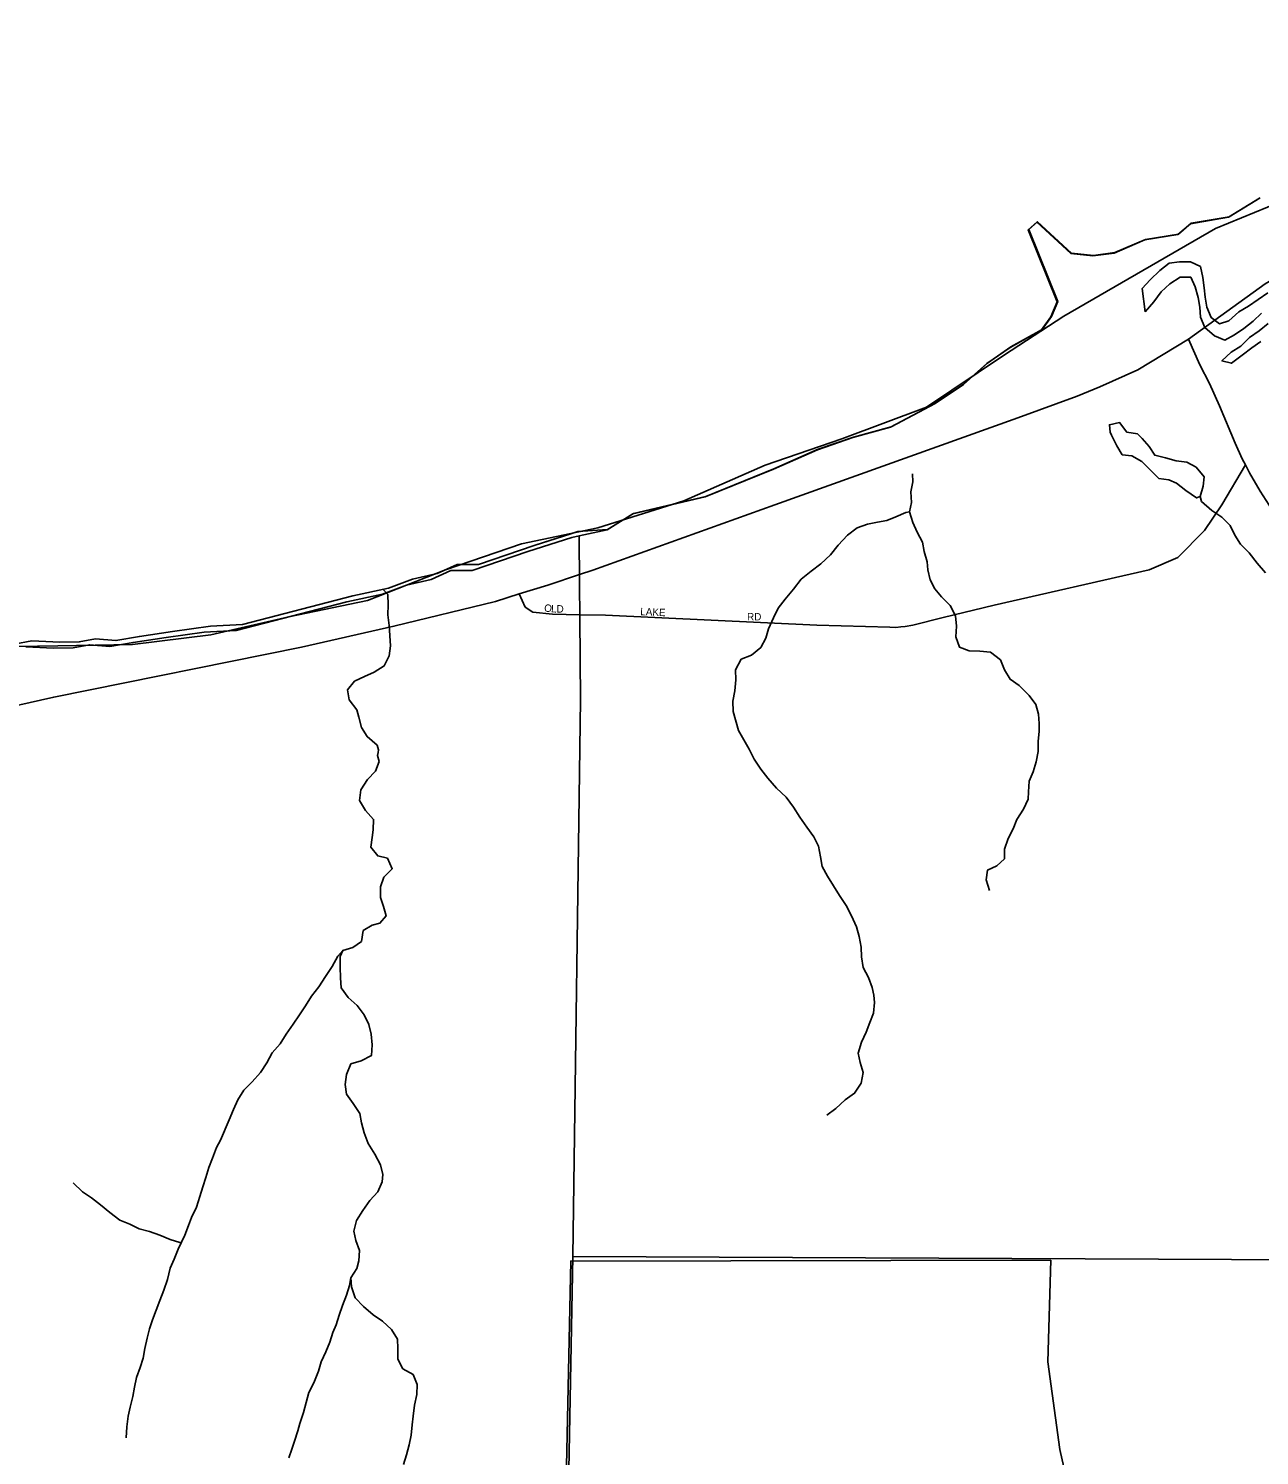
# Model space of a CAD drawing. Extents: x 1857828 to 2277390, y 930619 to 1324581.
# Drawn here: x 2029588 to 2037892, y 1244189 to 1253814 of the extents above; entities that cross this region are included whole.
import ezdxf

# ---------------------------------------------------------------- set-up
doc = ezdxf.new("R2010")
doc.units = 0
for name, color, linetype in [('GM_X_City_Street', 7, 'Continuous'), ('GM_X_City_Street_Text', 7, 'Continuous'), ('GM_X_Corporation', 7, 'Continuous'), ('GM_X_County', 7, 'Continuous'), ('GM_X_Major_Lake', 7, 'Continuous'), ('GM_X_Minor_Lake', 7, 'Continuous'), ('GM_X_Minor_River', 7, 'Continuous'), ('GM_X_Township', 7, 'Continuous'), ('GM_X_US_Route', 7, 'Continuous')]:
    doc.layers.add(name, color=color, linetype=linetype)

msp = doc.modelspace()

# ---------------------------------------------------------------- linework, layer by layer
at = {"layer": 'GM_X_City_Street'}
for points in [[(2040082.8, 1247472.7), (2038324.6, 1250045.3), (2038222, 1250196), (2038149.5, 1250308.6), (2038081.2, 1250407.1), (2038022.8, 1250493.5), (2037956.4, 1250600), (2037896.1, 1250694.5), (2037825.6, 1250817.1), (2037797.4, 1250870.1), (2037775.3, 1250911.6), (2037729, 1251018.1), (2037622.3, 1251269.3), (2037553.8, 1251420.1), (2037489.4, 1251544.7), (2037413.3, 1251719.1)], [(2032897.6, 1250000.9), (2032938.1, 1249911.8), (2032989.4, 1249876.7), (2033121.7, 1249863.2), (2033307.3, 1249860.4), (2033480.8, 1249857.8), (2034905.3, 1249790.4), (2035397.8, 1249776.3), (2035439.8, 1249774.9), (2035471.8, 1249777.3), (2035501.8, 1249781.7), (2035553.7, 1249790.3), (2035759.2, 1249841), (2036102.5, 1249923.5), (2037146.9, 1250162.9), (2037342, 1250246.6), (2037522.1, 1250429.1), (2037638.4, 1250600.7), (2037797.4, 1250870.1)]]:
    msp.add_lwpolyline(points, dxfattribs=at)
at = {"layer": 'GM_X_Corporation'}
for points in [[(2027005.9, 1242780), (2026939.9, 1245626.5), (2027952.6, 1245663.9), (2027878.8, 1249437.7), (2028177.7, 1249497), (2028694.9, 1249567.1), (2029236.1, 1249641.3), (2029785.4, 1249651.2), (2030288.5, 1249659.2), (2030817.7, 1249723.3), (2031345, 1249845.5), (2031874.2, 1249955.7), (2032401.4, 1250162.1), (2032914.6, 1250338.5), (2033427.8, 1250446.7), (2034009.1, 1250629), (2034558.4, 1250869.6), (2035073.6, 1251045.9), (2035645, 1251260.4), (2036166.2, 1251609.2), (2036572.6, 1251874.1), (2037594.6, 1252464.6), (2038120.3, 1252681.4)], [(2033140.8, 1240498.8), (2033246.3, 1245500.5), (2036484.1, 1245506), (2036463.6, 1244820), (2036546, 1244229.5), (2036683.9, 1243615.3)], [(2036683.9, 1243615.3), (2036546, 1244229.5), (2036463.6, 1244820), (2036484.1, 1245506), (2033246.3, 1245500.5), (2033140.8, 1240498.8)]]:
    msp.add_lwpolyline(points, dxfattribs=at)
at = {"layer": 'GM_X_County'}
msp.add_lwpolyline([(2029569.2, 1249643.9), (2029756.1, 1249634.3), (2029888.6, 1249636), (2029998.8, 1249657.5), (2030135.6, 1249645.2), (2030293.9, 1249673.4), (2030516.5, 1249706.4), (2030773.1, 1249741.9), (2030989.9, 1249752.8), (2031734.8, 1249947.3), (2031975.2, 1249998.6), (2032137.2, 1250059), (2032303.5, 1250097.3), (2032437.3, 1250157.3), (2032581.9, 1250159.2), (2032956, 1250286.7), (2033254.2, 1250381), (2033302.9, 1250391.5), (2033490.6, 1250432.3), (2033664, 1250541), (2034152.8, 1250655.9), (2034612.5, 1250840.7), (2034910.3, 1250973.2), (2035148.3, 1251054.7), (2035402.6, 1251124.3), (2035700, 1251282.9), (2035891.3, 1251410), (2036052.3, 1251554.8), (2036209.7, 1251663.4), (2036421.2, 1251780.7), (2036484.4, 1251869.9), (2036527.4, 1251971), (2036330.8, 1252456.9), (2036390.5, 1252507.9), (2036620, 1252295.8), (2036768.8, 1252279.6), (2036911.2, 1252299.6), (2037119, 1252388.7), (2037340.9, 1252424.7), (2037426.5, 1252497.5), (2037683, 1252541.4), (2037892.6, 1252669.3)], dxfattribs=at)
at = {"layer": 'GM_X_Major_Lake'}
for points in [[(2037123.1, 1252391.2), (2037344.9, 1252427.2), (2037430.6, 1252500), (2037687.1, 1252543.9), (2037896.7, 1252671.8)], [(2033293.2, 1250420.6), (2033494.6, 1250434.8), (2033668.1, 1250543.5), (2034156.8, 1250658.4), (2034616.6, 1250843.2), (2034914.3, 1250975.7), (2035152.4, 1251057.2), (2035406.6, 1251126.8), (2035704, 1251285.4), (2035895.4, 1251412.5), (2036056.3, 1251557.3), (2036213.7, 1251665.9), (2036425.2, 1251783.2), (2036488.5, 1251872.4), (2036531.5, 1251973.5), (2036334.9, 1252459.4), (2036394.6, 1252510.4), (2036624, 1252298.3), (2036772.9, 1252282.1), (2036915.2, 1252302.1), (2037123.1, 1252391.2)], [(2033293.2, 1250420.6), (2033494.6, 1250434.8), (2033668.1, 1250543.5), (2034156.8, 1250658.4), (2034616.6, 1250843.2), (2034914.3, 1250975.7), (2035152.4, 1251057.2), (2035406.6, 1251126.8), (2035704, 1251285.4), (2035895.4, 1251412.5), (2036056.3, 1251557.3), (2036213.7, 1251665.9), (2036425.2, 1251783.2), (2036488.5, 1251872.4), (2036531.5, 1251973.5), (2036334.9, 1252459.4), (2036394.6, 1252510.4), (2036624, 1252298.3), (2036772.9, 1252282.1), (2036915.2, 1252302.1), (2037123.1, 1252391.2)], [(2029491.1, 1249660.8), (2029611.3, 1249684.5), (2029798.2, 1249674.8), (2029930.7, 1249676.6), (2030040.9, 1249698.1), (2030177.7, 1249685.8), (2030336, 1249714), (2030558.6, 1249747), (2030815.2, 1249782.5), (2031032.1, 1249793.3), (2031776.9, 1249987.8), (2032017.3, 1250039.2), (2032179.3, 1250099.6), (2032345.6, 1250137.9), (2032479.4, 1250197.9), (2032624, 1250199.8), (2032998.1, 1250327.2), (2033296.3, 1250421.5)], [(2029491.1, 1249660.8), (2029611.3, 1249684.5), (2029798.2, 1249674.8), (2029930.7, 1249676.6), (2030040.9, 1249698.1), (2030177.7, 1249685.8), (2030336, 1249714), (2030558.6, 1249747), (2030815.2, 1249782.5), (2031032.1, 1249793.3), (2031776.9, 1249987.8), (2032017.3, 1250039.2), (2032179.3, 1250099.6), (2032345.6, 1250137.9), (2032479.4, 1250197.9), (2032624, 1250199.8), (2032998.1, 1250327.2), (2033293.2, 1250420.6)]]:
    msp.add_lwpolyline(points, dxfattribs=at)
at = {"layer": 'GM_X_Minor_Lake'}
for points in [[(2037100.4, 1251049.4), (2037069, 1251080.8), (2036996.7, 1251092.1), (2036948, 1251156), (2036879.9, 1251141.3), (2036884.3, 1251091.1)], [(2036884.3, 1251091.1), (2036894.5, 1251071.1), (2036929.2, 1250999.1), (2036965.8, 1250939.1), (2037030.1, 1250931.7), (2037098.7, 1250894.1)], [(2037491.2, 1250658.2), (2037512.7, 1250726.7), (2037518.2, 1250791), (2037465.4, 1250855), (2037402.9, 1250888.7), (2037330.6, 1250898.2), (2037258.1, 1250917.8), (2037185.7, 1250935.4), (2037147, 1250995.5), (2037100.4, 1251049.4)], [(2037098.7, 1250894.1), (2037213.1, 1250778.9), (2037281.5, 1250769.3), (2037331.8, 1250747.5), (2037394.5, 1250697.7), (2037467.2, 1250648), (2037491.2, 1250658.2)]]:
    msp.add_lwpolyline(points, dxfattribs=at)
at = {"layer": 'GM_X_Minor_River'}
msp.add_line((2037099.8, 1252060.3), (2037121.2, 1251903.7), dxfattribs=at)
for points in [[(2037947.2, 1252031.9), (2037883.4, 1251985.2), (2037817.5, 1251940.6), (2037753.6, 1251902), (2037685.9, 1251841.2), (2037621.8, 1251822.7), (2037565.2, 1251864.5), (2037536.5, 1251934.6), (2037525.9, 1252000.9), (2037519.3, 1252065.1), (2037510.7, 1252135.4), (2037494, 1252207.7), (2037425.5, 1252239.4), (2037353.2, 1252240.9), (2037283, 1252230.3), (2037219.2, 1252181.7), (2037153.5, 1252118.9), (2037099.8, 1252060.3)], [(2037121.2, 1251903.7), (2037178.8, 1251970.4), (2037228.5, 1252037.1), (2037288.2, 1252091.7), (2037356.1, 1252136.4), (2037428.4, 1252136.9), (2037457, 1252070.8), (2037477.7, 1251998.6), (2037490.3, 1251934.3), (2037494.9, 1251866), (2037523.6, 1251797.9), (2037588.3, 1251742.1), (2037658.9, 1251712.4), (2037722.8, 1251747), (2037786.7, 1251791.6), (2037848.5, 1251840.3), (2037906.2, 1251895)], [(2037121.2, 1251903.7), (2037178.8, 1251970.4), (2037228.5, 1252037.1), (2037288.2, 1252091.7), (2037356.1, 1252136.4), (2037428.4, 1252136.9), (2037457, 1252070.8), (2037477.7, 1251998.6), (2037490.3, 1251934.3), (2037494.9, 1251866), (2037523.6, 1251797.9), (2037588.3, 1251742.1), (2037658.9, 1251712.4), (2037722.8, 1251747), (2037786.7, 1251791.6), (2037848.5, 1251840.3), (2037906.2, 1251895)], [(2037951, 1251824.9), (2037889.2, 1251774.3), (2037825.3, 1251729.6), (2037765.6, 1251670.9), (2037701.7, 1251630.3), (2037638, 1251571.6), (2037702.4, 1251555.9), (2037774.2, 1251610.7), (2037840, 1251659.4), (2037901.8, 1251704)], [(2037951, 1251824.9), (2037889.2, 1251774.3), (2037825.3, 1251729.6), (2037765.6, 1251670.9), (2037701.7, 1251630.3), (2037638, 1251571.6), (2037702.4, 1251555.9), (2037774.2, 1251610.7), (2037840, 1251659.4), (2037901.8, 1251704)], [(2035551.9, 1250809.7), (2035552.4, 1250757.4), (2035540.9, 1250689), (2035543.5, 1250616.7), (2035529.9, 1250554.3), (2035554.6, 1250482.1), (2035583.3, 1250416.1), (2035617.9, 1250350.1), (2035630.5, 1250285.9), (2035649.1, 1250217.7), (2035653.6, 1250163.5), (2035670.2, 1250095.3), (2035700.8, 1250035.3), (2035747.4, 1249981.5), (2035806.1, 1249921.7), (2035840.8, 1249851.7), (2035847.4, 1249783.4), (2035843.9, 1249711.1), (2035868.6, 1249640.9), (2035933, 1249617.4), (2036005.3, 1249614.1), (2036077.6, 1249606.7), (2036144.3, 1249555), (2036170.9, 1249488.9), (2036209.6, 1249425), (2036270.1, 1249383.3), (2036338.9, 1249315.6), (2036383.6, 1249253.8), (2036400.2, 1249189.6), (2036406.7, 1249125.3), (2036405.1, 1249075.1), (2036399.7, 1249004.7), (2036398.2, 1248938.4), (2036384.7, 1248867.9), (2036365.2, 1248801.4), (2036337.6, 1248736.9), (2036334.2, 1248666.5), (2036332.6, 1248616.3), (2036301.1, 1248547.6), (2036255.5, 1248478.9), (2036229.9, 1248416.4), (2036196.3, 1248351.8), (2036170.8, 1248279.2), (2036171.4, 1248212.9), (2036119.5, 1248166.2), (2036057.6, 1248137.5), (2036048.1, 1248071.1), (2036070.7, 1247999)], [(2037491.2, 1250658.2), (2037501.5, 1250624.1), (2037570.3, 1250562.3), (2037639, 1250518.5), (2037693.6, 1250462.6), (2037726.3, 1250396.5), (2037763, 1250336.5), (2037821.7, 1250276.6), (2037876.5, 1250208.6), (2037933.3, 1250142.7)], [(2035529.9, 1250554.3), (2035505.9, 1250550), (2035437.9, 1250521.3), (2035377.9, 1250494.6), (2035315.8, 1250484), (2035247.6, 1250471.3), (2035177.6, 1250446.6), (2035111.8, 1250395.7), (2035050.1, 1250328.8), (2034998.4, 1250264.1), (2034932.7, 1250203.2), (2034866.9, 1250154.3), (2034801.1, 1250099.5), (2034749.5, 1250032.7), (2034691.8, 1249965.8), (2034646.1, 1249905.1), (2034612.6, 1249838.5), (2034579, 1249765.9), (2034561.5, 1249701.4), (2034527.9, 1249638.8), (2034464.1, 1249588), (2034396.1, 1249559.2), (2034356.5, 1249488.5), (2034359.1, 1249420.2), (2034351.7, 1249347.8), (2034338.2, 1249277.3), (2034340.8, 1249207), (2034378, 1249078.8), (2034412.6, 1249016.8), (2034449.2, 1248952.8), (2034483.9, 1248884.8), (2034528.6, 1248818.9), (2034575.3, 1248757), (2034634, 1248691.2), (2034698.8, 1248629.5), (2034747.5, 1248561.6), (2034790.2, 1248495.7), (2034838.9, 1248427.8), (2034885.6, 1248362), (2034916.2, 1248297.9), (2034930.9, 1248227.7), (2034941.4, 1248161.5), (2034978.1, 1248097.6), (2035018.8, 1248031.6), (2035059.5, 1247965.7), (2035104.2, 1247899.8), (2035138.8, 1247829.7), (2035173.6, 1247755.7), (2035192.2, 1247689.6), (2035204.8, 1247617.3), (2035207.4, 1247553.1), (2035218, 1247480.8), (2035254.7, 1247412.8), (2035279.3, 1247344.7), (2035289.8, 1247294.6), (2035294.2, 1247244.4), (2035288.8, 1247172), (2035263.2, 1247109.5), (2035239.6, 1247045), (2035208.1, 1246976.4), (2035184.6, 1246903.8), (2035199.2, 1246839.6), (2035217.8, 1246771.5), (2035204.3, 1246701.1), (2035160.7, 1246632.3), (2035096.9, 1246587.6), (2035035.1, 1246528.7), (2034973.3, 1246483.9)], [(2031978, 1250032.4), (2032012.1, 1249995.7), (2032014.7, 1249927.4), (2032011.2, 1249859.1), (2032021.9, 1249786.8), (2032031, 1249650.2), (2032021.6, 1249581.8), (2031988, 1249515.2), (2031920.1, 1249472.4), (2031854.1, 1249443.6), (2031788.1, 1249412.9), (2031740.4, 1249354.2), (2031751, 1249286), (2031803.8, 1249218.1), (2031816.2, 1249168), (2031834.8, 1249099.8), (2031873.5, 1249037.9), (2031940.2, 1248980.2), (2031948.5, 1248948.1), (2031946.6, 1248930.1), (2031942.8, 1248909.9), (2031953.1, 1248869.8), (2031929.6, 1248805.3), (2031873.9, 1248748.5), (2031830.3, 1248679.8), (2031820.8, 1248607.4), (2031861.5, 1248539.4), (2031916.2, 1248479.6), (2031912.8, 1248409.3), (2031907.2, 1248357), (2031897.7, 1248292.6), (2031944.3, 1248232.7), (2032008.7, 1248217.2), (2032041.4, 1248147.2), (2031985.6, 1248090.4), (2031962.1, 1248023.9), (2031962.7, 1247953.6), (2031983.3, 1247891.5), (2031999.8, 1247829.3), (2031958.1, 1247778.7), (2031906, 1247766.2), (2031846.1, 1247729.5), (2031834.6, 1247657), (2031776.8, 1247616.3), (2031708.7, 1247595.6)], [(2031708.7, 1247595.6), (2031674.9, 1247557.1), (2031635.3, 1247488.4), (2031591.7, 1247419.7), (2031546.1, 1247351), (2031496.5, 1247286.2), (2031456.9, 1247221.6), (2031415.2, 1247160.9), (2031373.6, 1247098.2), (2031326, 1247031.5), (2031286.4, 1246966.8), (2031232.7, 1246904.1), (2031195.1, 1246837.4), (2031153.5, 1246772.7), (2031097.8, 1246709.9), (2031040.1, 1246653.1), (2031000.5, 1246588.5), (2030970.9, 1246523.9), (2030941.4, 1246453.3), (2030882.3, 1246316.1), (2030856.6, 1246265.7), (2030829.1, 1246195.1), (2030805.5, 1246130.6), (2030784, 1246064.1), (2030764.4, 1246001.6), (2030742.9, 1245937.1), (2030721.4, 1245864.6), (2030687.9, 1245793.9), (2030668.2, 1245741.5), (2030642.7, 1245675), (2030597.3, 1245580.1), (2030569.7, 1245513.6), (2030544.1, 1245453.1), (2030526.7, 1245376.6), (2030501.2, 1245304), (2030473.7, 1245235.4), (2030450.1, 1245168.9), (2030424.6, 1245104.4), (2030405, 1245043.9), (2030387.5, 1244979.5), (2030372, 1244911), (2030362.5, 1244846.6), (2030340.9, 1244782.1), (2030317.4, 1244715.6), (2030303.9, 1244651.2), (2030292.3, 1244586.8), (2030272.9, 1244514.3), (2030259.3, 1244453.9), (2030251.9, 1244381.5), (2030246.5, 1244309.1)], [(2031708.7, 1247595.6), (2031691, 1247555.2), (2031689.6, 1247482.9), (2031692.2, 1247410.6), (2031696.7, 1247344.3), (2031745.4, 1247278.4), (2031804.1, 1247224.7), (2031852.8, 1247160.9), (2031883.4, 1247096.8), (2031900, 1247030.7), (2031906.6, 1246958.4), (2031901.2, 1246886), (2031831.2, 1246851.2), (2031763.2, 1246830.5), (2031733.6, 1246757.9), (2031724.2, 1246691.5), (2031732.7, 1246627.3), (2031777.4, 1246563.4), (2031822.1, 1246495.5), (2031834.7, 1246433.3), (2031851.3, 1246365.1), (2031880, 1246293.1), (2031924.7, 1246221.1), (2031963.4, 1246149.1), (2031978, 1246085), (2031974.4, 1246034.7), (2031944.8, 1245968.1), (2031891.1, 1245909.4), (2031843.5, 1245840.6), (2031799.9, 1245773.9), (2031782.5, 1245701.4), (2031795, 1245639.2), (2031821.7, 1245571.2), (2031816.2, 1245502.8), (2031802.6, 1245450.4), (2031763, 1245387.8)], [(2030617.9, 1245623.8), (2030608.9, 1245626.5), (2030542.6, 1245645.9), (2030474.1, 1245675.5), (2030403.6, 1245700.9), (2030335.2, 1245718.4), (2030270.7, 1245750), (2030204.3, 1245775.5), (2030137.6, 1245829.1), (2030073, 1245878.8), (2030012.4, 1245926.4), (2029951.9, 1245968.1), (2029889.1, 1246027.8)], [(2031763, 1245387.8), (2031753.4, 1245335.5), (2031733.8, 1245271), (2031706.3, 1245200.4), (2031682.7, 1245135.9), (2031663.2, 1245069.4), (2031641.5, 1245019), (2031620, 1244954.5), (2031594.5, 1244888), (2031562.9, 1244821.4), (2031543.4, 1244756.9), (2031511.9, 1244680.3), (2031478.3, 1244613.6), (2031460.8, 1244547.2), (2031443.3, 1244478.7), (2031417.8, 1244406.1), (2031404.1, 1244355.8), (2031382.6, 1244285.3), (2031365, 1244230.8), (2031343.4, 1244174.4)], [(2031763, 1245387.8), (2031767.4, 1245326.6), (2031792.2, 1245253.4), (2031848.8, 1245193.7), (2031913.5, 1245138), (2031976.1, 1245094.4), (2032036.8, 1245038.7), (2032077.4, 1244974.7), (2032080, 1244910.5), (2032078.6, 1244838.1), (2032113.2, 1244774.1), (2032181.8, 1244736.6), (2032210.4, 1244668.5), (2032207, 1244600.2), (2032191.5, 1244527.7), (2032182.1, 1244455.3), (2032176.5, 1244395), (2032169.1, 1244326.6), (2032155.5, 1244262.2), (2032138, 1244193.7), (2032118.5, 1244129.2)]]:
    msp.add_lwpolyline(points, dxfattribs=at)
at = {"layer": 'GM_X_Township'}
for points in [[(2029569.2, 1249643.9), (2029756.1, 1249634.3), (2029888.6, 1249636), (2029998.8, 1249657.5), (2030135.6, 1249645.2), (2030293.9, 1249673.4), (2030516.5, 1249706.4), (2030773.1, 1249741.9), (2030989.9, 1249752.8), (2031734.8, 1249947.3), (2031975.2, 1249998.6), (2032137.2, 1250059), (2032303.5, 1250097.3), (2032437.3, 1250157.3), (2032581.9, 1250159.2), (2032956, 1250286.7), (2033254.2, 1250381), (2033302.9, 1250391.5), (2033305.6, 1250065.1), (2033307.4, 1249841.3), (2033312.1, 1249285.2), (2033259.1, 1245530.8), (2033202, 1242412.8)], [(2039743.8, 1221514.9), (2035913, 1221537.3), (2034660.3, 1221544.7), (2032654.9, 1221559.5), (2032853, 1229159.6), (2032875.5, 1230001.6), (2032916.3, 1231523.5), (2033042.4, 1236330.8), (2033123.5, 1239421), (2033152.8, 1240537.4), (2033202, 1242412.8), (2033259.1, 1245530.8), (2040171.3, 1245500.1)]]:
    msp.add_lwpolyline(points, dxfattribs=at)
at = {"layer": 'GM_X_US_Route'}
msp.add_lwpolyline([(2028754.8, 1249028.6), (2028804.9, 1249045.2), (2029347.5, 1249212.6), (2029757.9, 1249304.4), (2031429, 1249641.8), (2032052.6, 1249782.2), (2032738.4, 1249949.6), (2032897.6, 1250000.9), (2033092, 1250060.3), (2033305, 1250130.6), (2033394.4, 1250160.2), (2034622.7, 1250600.2), (2036261.4, 1251188.7), (2036661, 1251334.5), (2036814.9, 1251396.6), (2037071.3, 1251512.7), (2037413.3, 1251719.1), (2037929.6, 1252091.2), (2038353.5, 1252340), (2040000.4, 1253091.1), (2040812.2, 1253476.2), (2041088.6, 1253639.2), (2041302.1, 1253765.1), (2041366.3, 1253813.7)], dxfattribs=at)

# ---------------------------------------------------------------- texts
at = {"layer": 'GM_X_City_Street_Text'}
for s, rotation, p in [('O', 351.92864, (2033064, 1249883.1)), ('L', 356.94905, (2033112.3, 1249876.5)), ('D', 359.90283, (2033150.2, 1249874.6)), ('LAKE', 357.56474, (2033714, 1249856.9)), ('RD', 0.00001, (2034435.2, 1249821.7))]:
    msp.add_text(s, height=50, rotation=rotation, dxfattribs=at).set_placement(p)

doc.saveas('drawing.dxf')
